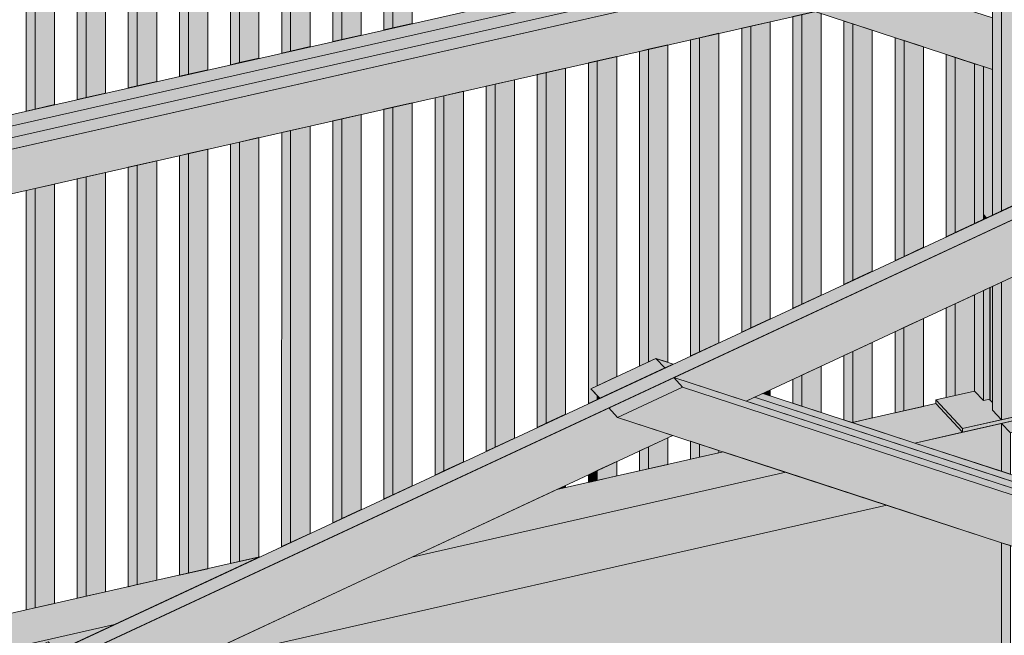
# Model space of a CAD drawing. Header units: millimetres. Extents: x 1567 to 2756, y -116 to 725.
# Tile 391 of 418: x 2409 to 2440, y 659 to 678. Entities that reach past the tile are written whole.
import ezdxf

# ---------------------------------------------------------------- set-up
doc = ezdxf.new("R2010")
doc.units = ezdxf.units.MM
doc.layers.add('Ech.1_75', color=7, linetype='Continuous')

msp = doc.modelspace()

# ---------------------------------------------------------------- hatches: boundary and pattern name
at = {"layer": 'Ech.1_75', "linetype": 'Continuous', "lineweight": 5, "true_color": 0xe0c8b3, "transparency": 33554687}
for points in [[(2441.656, 706.293), (2439.84, 706.665), (2439.84, 672.256), (2441.656, 673.103), (2441.656, 678.094), (2440.021, 679.838), (2440.021, 681.385), (2441.656, 682.021), (2441.656, 690.864), (2440.021, 692.608), (2440.022, 694.001), (2441.474, 694.33), (2441.656, 694.136), (2441.656, 706.293)], [(2439.84, 679.797), (2439.561, 679.734), (2439.56, 672.126), (2439.84, 672.256), (2439.84, 679.797)], [(2439.281, 676.761), (2439.002, 676.852), (2439.002, 671.865), (2439.281, 671.996), (2439.281, 676.761)], [(2439.281, 671.996), (2439.377, 672.04), (2439.281, 672.143), (2439.281, 671.996)], [(2439.84, 665.743), (2441.656, 666.155), (2441.656, 670.88), (2439.84, 670.033), (2439.84, 665.743)], [(2439.281, 669.773), (2439.002, 669.643), (2439.002, 666.637), (2439.281, 666.339), (2439.281, 669.773)], [(2439.281, 666.339), (2439.483, 666.384), (2439.483, 669.867), (2439.281, 669.773), (2439.281, 666.339)], [(2439.84, 670.033), (2439.56, 669.903), (2439.56, 666.041), (2439.84, 665.743), (2439.84, 670.033)]]:
    msp.add_hatch(color=9, dxfattribs=at).paths.add_polyline_path(points)
at = {"layer": 'Ech.1_75', "linetype": 'Continuous', "lineweight": 5, "true_color": 0xeaddd7, "transparency": 33554687}
for points in [[(2409.7, 675.437), (2410.306, 675.575), (2410.306, 686.02), (2410.054, 686.102), (2409.701, 685.937), (2409.7, 675.437)], [(2409.421, 675.374), (2409.7, 675.437), (2409.701, 685.937), (2409.421, 685.807), (2409.421, 675.374)], [(2411.016, 675.736), (2411.295, 675.799), (2411.295, 685.697), (2411.016, 685.788), (2411.016, 675.736)], [(2411.295, 675.799), (2411.9, 675.936), (2411.9, 685.499), (2411.295, 685.697), (2411.295, 675.799)], [(2412.61, 676.097), (2412.889, 676.161), (2412.889, 685.176), (2412.61, 685.267), (2412.61, 676.097)], [(2412.889, 676.161), (2413.494, 676.298), (2413.494, 684.979), (2412.889, 685.176), (2412.889, 676.161)], [(2414.204, 676.459), (2414.483, 676.522), (2414.483, 684.655), (2414.204, 684.747), (2414.204, 676.459)], [(2414.483, 676.522), (2415.089, 676.66), (2415.089, 684.458), (2414.483, 684.655), (2414.483, 676.522)], [(2415.798, 676.821), (2416.077, 676.884), (2416.078, 684.135), (2415.798, 684.226), (2415.798, 676.821)], [(2416.077, 676.884), (2416.683, 677.021), (2416.683, 683.937), (2416.078, 684.135), (2416.077, 676.884)], [(2417.393, 677.182), (2417.672, 677.245), (2417.672, 683.614), (2417.393, 683.705), (2417.393, 677.182)], [(2417.672, 677.245), (2418.277, 677.383), (2418.277, 683.416), (2417.672, 683.614), (2417.672, 677.245)], [(2418.987, 677.544), (2419.266, 677.607), (2419.266, 683.093), (2418.987, 683.184), (2418.987, 677.544)], [(2419.266, 677.607), (2419.871, 677.744), (2419.871, 682.895), (2419.266, 683.093), (2419.266, 677.607)], [(2420.581, 677.905), (2420.86, 677.969), (2420.86, 682.572), (2420.581, 682.663), (2420.581, 677.905)], [(2420.86, 677.969), (2421.466, 678.106), (2421.466, 682.374), (2420.86, 682.572), (2420.86, 677.969)], [(2433.614, 678.385), (2433.335, 678.322), (2433.335, 669.222), (2433.614, 669.352), (2433.614, 678.385)], [(2434.024, 678.478), (2433.614, 678.385), (2433.614, 669.352), (2434.219, 669.634), (2434.22, 678.414), (2434.024, 678.478)], [(2432.625, 678.161), (2432.02, 678.024), (2432.02, 668.608), (2432.625, 668.891), (2432.625, 678.161)], [(2435.208, 678.091), (2434.929, 678.183), (2434.929, 669.965), (2435.208, 670.096), (2435.208, 678.091)], [(2435.814, 677.894), (2435.208, 678.091), (2435.208, 670.096), (2435.814, 670.378), (2435.814, 677.894)], [(2431.031, 677.799), (2430.426, 677.662), (2430.426, 667.864), (2431.031, 668.147), (2431.031, 677.799)], [(2432.02, 678.024), (2431.741, 677.96), (2431.741, 668.478), (2432.02, 668.608), (2432.02, 678.024)], [(2430.426, 677.662), (2430.146, 677.599), (2430.146, 667.734), (2430.426, 667.864), (2430.426, 677.662)], [(2436.803, 677.571), (2436.523, 677.662), (2436.523, 670.709), (2436.803, 670.839), (2436.803, 677.571)], [(2437.408, 677.373), (2436.803, 677.571), (2436.803, 670.839), (2437.408, 671.122), (2437.408, 677.373)], [(2428.831, 677.3), (2428.552, 677.237), (2428.552, 667.419), (2428.831, 667.549), (2428.831, 677.3)], [(2429.437, 677.438), (2428.831, 677.3), (2428.831, 667.549), (2429.062, 667.656), (2429.437, 667.534), (2429.437, 677.438)], [(2438.397, 677.05), (2438.118, 677.141), (2438.118, 671.453), (2438.397, 671.583), (2438.397, 677.05)], [(2427.237, 676.939), (2426.958, 676.875), (2426.958, 666.247), (2427.237, 666.377), (2427.237, 666.494), (2427.034, 666.71), (2427.237, 666.805), (2427.237, 676.939)], [(2427.843, 677.076), (2427.237, 676.939), (2427.237, 666.805), (2427.842, 667.087), (2427.843, 677.076)], [(2439.002, 676.852), (2438.397, 677.05), (2438.397, 671.583), (2439.002, 671.865), (2439.002, 676.852)], [(2425.643, 676.577), (2425.364, 676.514), (2425.364, 665.503), (2425.643, 665.633), (2425.643, 676.577)], [(2426.248, 676.714), (2425.643, 676.577), (2425.643, 665.633), (2426.248, 665.916), (2426.248, 676.714)], [(2424.049, 676.215), (2423.769, 676.152), (2423.769, 664.759), (2424.049, 664.89), (2424.049, 676.215)], [(2424.654, 676.353), (2424.049, 676.215), (2424.049, 664.89), (2424.654, 665.172), (2424.654, 676.353)], [(2423.06, 675.991), (2422.454, 675.854), (2422.454, 664.146), (2423.06, 664.428), (2423.06, 675.991)], [(2421.466, 675.63), (2420.86, 675.492), (2420.86, 663.402), (2421.465, 663.685), (2421.466, 675.63)], [(2422.454, 675.854), (2422.175, 675.791), (2422.175, 664.016), (2422.454, 664.146), (2422.454, 675.854)], [(2420.86, 675.492), (2420.581, 675.429), (2420.581, 663.272), (2420.86, 663.402), (2420.86, 675.492)], [(2419.266, 675.131), (2418.987, 675.067), (2418.987, 662.528), (2419.266, 662.658), (2419.266, 675.131)], [(2419.871, 675.268), (2419.266, 675.131), (2419.266, 662.658), (2419.871, 662.941), (2419.871, 675.268)], [(2417.672, 674.769), (2417.393, 674.706), (2417.392, 661.784), (2417.672, 661.915), (2417.672, 674.769)], [(2418.277, 674.906), (2417.672, 674.769), (2417.672, 661.915), (2418.277, 662.197), (2418.277, 674.906)], [(2416.077, 674.407), (2415.798, 674.344), (2415.798, 661.257), (2416.077, 661.321), (2416.077, 674.407)], [(2416.077, 661.321), (2416.683, 661.458), (2416.683, 674.545), (2416.077, 674.407), (2416.077, 661.321)], [(2415.089, 674.183), (2414.483, 674.046), (2414.483, 660.959), (2415.088, 661.096), (2415.089, 674.183)], [(2412.889, 660.597), (2413.494, 660.735), (2413.494, 673.822), (2412.889, 673.684), (2412.889, 660.597)], [(2414.483, 674.046), (2414.204, 673.982), (2414.204, 660.896), (2414.483, 660.959), (2414.483, 674.046)], [(2411.9, 673.46), (2411.295, 673.323), (2411.295, 660.236), (2411.9, 660.373), (2411.9, 673.46)], [(2412.889, 673.684), (2412.61, 673.621), (2412.61, 660.534), (2412.889, 660.597), (2412.889, 673.684)], [(2411.295, 673.323), (2411.016, 673.259), (2411.015, 660.173), (2411.295, 660.236), (2411.295, 673.323)], [(2409.7, 672.961), (2409.421, 672.898), (2409.421, 659.811), (2409.7, 659.874), (2409.7, 672.961)], [(2410.306, 673.098), (2409.7, 672.961), (2409.7, 659.874), (2410.306, 660.012), (2410.306, 673.098)], [(2438.397, 666.499), (2439.002, 666.637), (2439.002, 669.643), (2438.397, 669.36), (2438.397, 666.499)], [(2438.118, 666.436), (2438.397, 666.499), (2438.397, 669.36), (2438.118, 669.23), (2438.118, 666.436)], [(2436.802, 666.022), (2437.408, 666.159), (2437.408, 668.899), (2436.802, 668.616), (2436.802, 666.022)], [(2436.523, 665.958), (2436.802, 666.022), (2436.802, 668.616), (2436.523, 668.486), (2436.523, 665.958)], [(2435.208, 665.66), (2435.814, 665.797), (2435.814, 668.155), (2435.208, 667.873), (2435.208, 665.66)], [(2435.187, 665.655), (2435.208, 665.66), (2435.208, 667.873), (2434.929, 667.742), (2434.929, 665.74), (2435.187, 665.655)], [(2433.614, 666.169), (2434.219, 665.971), (2434.219, 667.411), (2433.614, 667.129), (2433.614, 666.169)], [(2433.335, 666.26), (2433.614, 666.169), (2433.614, 667.129), (2433.335, 666.999), (2433.335, 666.26)], [(2427.237, 666.377), (2427.313, 666.413), (2427.237, 666.494), (2427.237, 666.377)], [(2432.404, 666.565), (2432.625, 666.492), (2432.625, 666.668), (2432.404, 666.565)], [(2428.831, 664.214), (2429.437, 664.351), (2429.437, 665.18), (2428.831, 664.898), (2428.831, 664.214)], [(2428.552, 664.15), (2428.831, 664.214), (2428.831, 664.898), (2428.552, 664.768), (2428.552, 664.15)], [(2430.146, 664.512), (2430.425, 664.575), (2430.425, 664.982), (2430.146, 665.074), (2430.146, 664.512)], [(2430.425, 664.575), (2431.031, 664.713), (2431.031, 664.785), (2430.425, 664.982), (2430.425, 664.575)], [(2427.237, 663.852), (2427.842, 663.989), (2427.842, 664.436), (2427.237, 664.154), (2427.237, 663.852)], [(2426.958, 663.789), (2427.237, 663.852), (2427.237, 664.154), (2426.958, 664.024), (2426.958, 663.789)], [(2425.977, 663.566), (2426.248, 663.628), (2426.248, 663.693), (2425.977, 663.566)]]:
    msp.add_hatch(color=254, dxfattribs=at).paths.add_polyline_path(points)
at = {"layer": 'Ech.1_75', "linetype": 'Continuous', "lineweight": 5, "true_color": 0xd4c4b3, "transparency": 33554687}
for points in [[(2439.84, 681.19), (2391.225, 670.163), (2392.302, 669.015), (2439.84, 679.797), (2439.84, 681.19)], [(2458.822, 681.111), (2296.334, 605.311), (2296.614, 605.013), (2459.101, 680.814), (2458.822, 681.111)], [(2429.62, 667.061), (2431.883, 666.321), (2459.101, 679.019), (2459.101, 680.814), (2429.62, 667.061)], [(2429.177, 679.855), (2391.407, 671.288), (2391.407, 670.927), (2429.829, 679.642), (2429.177, 679.855)], [(2429.829, 679.642), (2391.407, 670.927), (2391.407, 670.566), (2430.482, 679.429), (2429.829, 679.642)], [(2391.407, 670.205), (2431.134, 679.216), (2430.482, 679.429), (2391.407, 670.566), (2391.407, 670.205)], [(2429.595, 665.254), (2427.871, 665.817), (2427.592, 666.115), (2410.668, 658.22), (2410.947, 657.922), (2410.947, 656.555), (2429.595, 665.254)]]:
    msp.add_hatch(color=9, dxfattribs=at).paths.add_polyline_path(points)
at = {"layer": 'Ech.1_75', "linetype": 'Continuous', "lineweight": 5, "true_color": 0xe0d9d1, "transparency": 33554687}
for points in [[(2436.93, 679.137), (2434.024, 678.478), (2439.561, 676.67), (2439.561, 678.278), (2436.93, 679.137)], [(2427.313, 666.413), (2429.341, 667.359), (2429.062, 667.656), (2427.034, 666.71), (2427.313, 666.413)], [(2429.602, 667.48), (2429.062, 667.656), (2429.341, 667.359), (2429.602, 667.48)], [(2429.62, 667.061), (2427.592, 666.115), (2427.871, 665.817), (2429.899, 666.763), (2429.62, 667.061)], [(2429.899, 666.763), (2453.581, 659.026), (2453.301, 659.324), (2429.62, 667.061), (2429.899, 666.763)], [(2450.675, 658.367), (2453.581, 659.026), (2429.899, 666.763), (2427.871, 665.817), (2450.675, 658.367)], [(2453.301, 659.324), (2453.675, 659.409), (2432.144, 666.443), (2431.883, 666.321), (2453.301, 659.324)], [(2452.743, 659.92), (2432.404, 666.565), (2432.144, 666.443), (2453.022, 659.622), (2452.743, 659.92)]]:
    msp.add_hatch(color=254, dxfattribs=at).paths.add_polyline_path(points)
at = {"layer": 'Ech.1_75', "linetype": 'Continuous', "lineweight": 5, "true_color": 0xf7d1b3, "transparency": 33554687}
msp.add_hatch(color=254, dxfattribs=at).paths.add_polyline_path([(2439.561, 676.67), (2439.281, 676.761), (2439.281, 672.143), (2439.377, 672.04), (2439.56, 672.126), (2439.561, 676.67)])
at = {"layer": 'Ech.1_75', "linetype": 'Continuous', "lineweight": 5, "true_color": 0xb3d6f7, "transparency": 33554687}
for points in [[(2439.488, 669.869), (2439.483, 669.867), (2439.483, 666.366), (2439.483, 666.364), (2439.483, 666.362), (2439.484, 666.36), (2439.485, 666.358), (2439.486, 666.355), (2439.488, 666.353), (2439.488, 669.869)], [(2439.56, 669.903), (2439.488, 669.869), (2439.488, 666.353), (2439.56, 666.276), (2439.56, 669.903)], [(2439.483, 666.384), (2439.281, 666.339), (2439.002, 666.637), (2437.791, 666.362), (2438.629, 665.469), (2439.84, 665.743), (2439.56, 666.041), (2439.56, 666.276), (2439.488, 666.353), (2439.486, 666.355), (2439.485, 666.358), (2439.484, 666.36), (2439.483, 666.362), (2439.483, 666.364), (2439.483, 666.366), (2439.483, 666.384)], [(2442.867, 666.43), (2438.629, 665.469), (2438.629, 665.352), (2442.867, 666.314), (2442.867, 666.43)], [(2437.791, 666.246), (2438.629, 665.352), (2438.629, 665.469), (2437.791, 666.362), (2437.791, 666.246)]]:
    msp.add_hatch(color=254, dxfattribs=at).paths.add_polyline_path(points)
at = {"layer": 'Ech.1_75', "linetype": 'Continuous', "lineweight": 5, "true_color": 0xf3f3f3, "transparency": 33554687}
for points in [[(2437.791, 666.246), (2435.187, 665.655), (2437.145, 665.016), (2438.629, 665.352), (2437.791, 666.246)], [(2440.119, 665.329), (2441.935, 665.741), (2441.656, 666.039), (2439.84, 665.627), (2440.119, 665.329)], [(2439.84, 665.627), (2437.145, 665.016), (2439.84, 664.135), (2439.84, 665.627)], [(2439.84, 664.135), (2440.119, 664.044), (2440.119, 665.329), (2439.84, 665.627), (2439.84, 664.135)], [(2421.456, 661.457), (2433.119, 664.103), (2431.161, 664.742), (2425.977, 663.566), (2421.456, 661.457)], [(2433.119, 664.103), (2421.456, 661.457), (2414.191, 658.068), (2436.264, 663.075), (2433.119, 664.103)], [(2439.839, 656.993), (2440.119, 657.056), (2440.119, 661.816), (2439.84, 661.907), (2439.839, 656.993)], [(2403.255, 657.329), (2412.182, 659.354), (2416.702, 661.462), (2402.417, 658.222), (2403.255, 657.329)], [(2404.6, 655.893), (2404.917, 655.965), (2408.294, 657.54), (2408.294, 657.968), (2410.11, 658.815), (2410.389, 658.517), (2412.182, 659.354), (2403.255, 657.329), (2404.6, 655.893)]]:
    msp.add_hatch(color=7, dxfattribs=at).paths.add_polyline_path(points)
at = {"layer": 'Ech.1_75', "linetype": 'Continuous', "lineweight": 5, "true_color": 0xfdfdfd, "transparency": 33554687}
msp.add_hatch(color=7, dxfattribs=at).paths.add_polyline_path([(2410.947, 650.44), (2439.839, 656.993), (2439.84, 661.907), (2436.264, 663.075), (2414.191, 658.068), (2410.947, 656.555), (2410.947, 650.44)])

# ---------------------------------------------------------------- linework, layer by layer
at = {"layer": 'Ech.1_75', "color": 7, "linetype": 'Continuous', "lineweight": 5}
for points in [[(2441.656, 706.293), (2439.84, 706.665), (2439.84, 672.256), (2441.656, 673.103), (2441.656, 678.094), (2440.021, 679.838), (2440.021, 681.385), (2441.656, 682.021), (2441.656, 690.864), (2440.021, 692.608), (2440.022, 694.001), (2441.474, 694.33), (2441.656, 694.136), (2441.656, 706.293)], [(2409.7, 675.437), (2410.306, 675.575), (2410.306, 686.02), (2410.054, 686.102), (2409.701, 685.937), (2409.7, 675.437)], [(2409.421, 675.374), (2409.7, 675.437), (2409.701, 685.937), (2409.421, 685.807), (2409.421, 675.374)], [(2411.016, 675.736), (2411.295, 675.799), (2411.295, 685.697), (2411.016, 685.788), (2411.016, 675.736)], [(2411.295, 675.799), (2411.9, 675.936), (2411.9, 685.499), (2411.295, 685.697), (2411.295, 675.799)], [(2412.61, 676.097), (2412.889, 676.161), (2412.889, 685.176), (2412.61, 685.267), (2412.61, 676.097)], [(2412.889, 676.161), (2413.494, 676.298), (2413.494, 684.979), (2412.889, 685.176), (2412.889, 676.161)], [(2414.204, 676.459), (2414.483, 676.522), (2414.483, 684.655), (2414.204, 684.747), (2414.204, 676.459)], [(2414.483, 676.522), (2415.089, 676.66), (2415.089, 684.458), (2414.483, 684.655), (2414.483, 676.522)], [(2415.798, 676.821), (2416.077, 676.884), (2416.078, 684.135), (2415.798, 684.226), (2415.798, 676.821)], [(2416.077, 676.884), (2416.683, 677.021), (2416.683, 683.937), (2416.078, 684.135), (2416.077, 676.884)], [(2417.393, 677.182), (2417.672, 677.245), (2417.672, 683.614), (2417.393, 683.705), (2417.393, 677.182)], [(2417.672, 677.245), (2418.277, 677.383), (2418.277, 683.416), (2417.672, 683.614), (2417.672, 677.245)], [(2418.987, 677.544), (2419.266, 677.607), (2419.266, 683.093), (2418.987, 683.184), (2418.987, 677.544)], [(2419.266, 677.607), (2419.871, 677.744), (2419.871, 682.895), (2419.266, 683.093), (2419.266, 677.607)], [(2420.581, 677.905), (2420.86, 677.969), (2420.86, 682.572), (2420.581, 682.663), (2420.581, 677.905)], [(2420.86, 677.969), (2421.466, 678.106), (2421.466, 682.374), (2420.86, 682.572), (2420.86, 677.969)], [(2439.84, 681.19), (2391.225, 670.163), (2392.302, 669.015), (2439.84, 679.797), (2439.84, 681.19)], [(2458.822, 681.111), (2296.334, 605.311), (2296.614, 605.013), (2459.101, 680.814), (2458.822, 681.111)], [(2429.62, 667.061), (2431.883, 666.321), (2459.101, 679.019), (2459.101, 680.814), (2429.62, 667.061)], [(2429.177, 679.855), (2391.407, 671.288), (2391.407, 670.927), (2429.829, 679.642), (2429.177, 679.855)], [(2429.829, 679.642), (2391.407, 670.927), (2391.407, 670.566), (2430.482, 679.429), (2429.829, 679.642)], [(2439.84, 679.797), (2439.561, 679.734), (2439.56, 672.126), (2439.84, 672.256), (2439.84, 679.797)], [(2391.407, 670.205), (2431.134, 679.216), (2430.482, 679.429), (2391.407, 670.566), (2391.407, 670.205)], [(2436.93, 679.137), (2434.024, 678.478), (2439.561, 676.67), (2439.561, 678.278), (2436.93, 679.137)], [(2433.614, 678.385), (2433.335, 678.322), (2433.335, 669.222), (2433.614, 669.352), (2433.614, 678.385)], [(2434.024, 678.478), (2433.614, 678.385), (2433.614, 669.352), (2434.219, 669.634), (2434.22, 678.414), (2434.024, 678.478)], [(2432.625, 678.161), (2432.02, 678.024), (2432.02, 668.608), (2432.625, 668.891), (2432.625, 678.161)], [(2435.208, 678.091), (2434.929, 678.183), (2434.929, 669.965), (2435.208, 670.096), (2435.208, 678.091)], [(2435.814, 677.894), (2435.208, 678.091), (2435.208, 670.096), (2435.814, 670.378), (2435.814, 677.894)], [(2431.031, 677.799), (2430.426, 677.662), (2430.426, 667.864), (2431.031, 668.147), (2431.031, 677.799)], [(2432.02, 678.024), (2431.741, 677.96), (2431.741, 668.478), (2432.02, 668.608), (2432.02, 678.024)], [(2430.426, 677.662), (2430.146, 677.599), (2430.146, 667.734), (2430.426, 667.864), (2430.426, 677.662)], [(2436.803, 677.571), (2436.523, 677.662), (2436.523, 670.709), (2436.803, 670.839), (2436.803, 677.571)], [(2437.408, 677.373), (2436.803, 677.571), (2436.803, 670.839), (2437.408, 671.122), (2437.408, 677.373)], [(2428.831, 677.3), (2428.552, 677.237), (2428.552, 667.419), (2428.831, 667.549), (2428.831, 677.3)], [(2429.437, 677.438), (2428.831, 677.3), (2428.831, 667.549), (2429.062, 667.656), (2429.437, 667.534), (2429.437, 677.438)], [(2438.397, 677.05), (2438.118, 677.141), (2438.118, 671.453), (2438.397, 671.583), (2438.397, 677.05)], [(2427.237, 676.939), (2426.958, 676.875), (2426.958, 666.247), (2427.237, 666.377), (2427.237, 666.494), (2427.034, 666.71), (2427.237, 666.805), (2427.237, 676.939)], [(2427.843, 677.076), (2427.237, 676.939), (2427.237, 666.805), (2427.842, 667.087), (2427.843, 677.076)], [(2439.002, 676.852), (2438.397, 677.05), (2438.397, 671.583), (2439.002, 671.865), (2439.002, 676.852)], [(2439.281, 676.761), (2439.002, 676.852), (2439.002, 671.865), (2439.281, 671.996), (2439.281, 676.761)], [(2425.643, 676.577), (2425.364, 676.514), (2425.364, 665.503), (2425.643, 665.633), (2425.643, 676.577)], [(2426.248, 676.714), (2425.643, 676.577), (2425.643, 665.633), (2426.248, 665.916), (2426.248, 676.714)], [(2439.561, 676.67), (2439.281, 676.761), (2439.281, 672.143), (2439.377, 672.04), (2439.56, 672.126), (2439.561, 676.67)], [(2424.049, 676.215), (2423.769, 676.152), (2423.769, 664.759), (2424.049, 664.89), (2424.049, 676.215)], [(2424.654, 676.353), (2424.049, 676.215), (2424.049, 664.89), (2424.654, 665.172), (2424.654, 676.353)], [(2423.06, 675.991), (2422.454, 675.854), (2422.454, 664.146), (2423.06, 664.428), (2423.06, 675.991)], [(2421.466, 675.63), (2420.86, 675.492), (2420.86, 663.402), (2421.465, 663.685), (2421.466, 675.63)], [(2422.454, 675.854), (2422.175, 675.791), (2422.175, 664.016), (2422.454, 664.146), (2422.454, 675.854)], [(2420.86, 675.492), (2420.581, 675.429), (2420.581, 663.272), (2420.86, 663.402), (2420.86, 675.492)], [(2419.266, 675.131), (2418.987, 675.067), (2418.987, 662.528), (2419.266, 662.658), (2419.266, 675.131)], [(2419.871, 675.268), (2419.266, 675.131), (2419.266, 662.658), (2419.871, 662.941), (2419.871, 675.268)], [(2417.672, 674.769), (2417.393, 674.706), (2417.392, 661.784), (2417.672, 661.915), (2417.672, 674.769)], [(2418.277, 674.906), (2417.672, 674.769), (2417.672, 661.915), (2418.277, 662.197), (2418.277, 674.906)], [(2416.077, 674.407), (2415.798, 674.344), (2415.798, 661.257), (2416.077, 661.321), (2416.077, 674.407)], [(2416.077, 661.321), (2416.683, 661.458), (2416.683, 674.545), (2416.077, 674.407), (2416.077, 661.321)], [(2415.089, 674.183), (2414.483, 674.046), (2414.483, 660.959), (2415.088, 661.096), (2415.089, 674.183)], [(2412.889, 660.597), (2413.494, 660.735), (2413.494, 673.822), (2412.889, 673.684), (2412.889, 660.597)], [(2414.483, 674.046), (2414.204, 673.982), (2414.204, 660.896), (2414.483, 660.959), (2414.483, 674.046)], [(2411.9, 673.46), (2411.295, 673.323), (2411.295, 660.236), (2411.9, 660.373), (2411.9, 673.46)], [(2412.889, 673.684), (2412.61, 673.621), (2412.61, 660.534), (2412.889, 660.597), (2412.889, 673.684)], [(2411.295, 673.323), (2411.016, 673.259), (2411.015, 660.173), (2411.295, 660.236), (2411.295, 673.323)], [(2409.7, 672.961), (2409.421, 672.898), (2409.421, 659.811), (2409.7, 659.874), (2409.7, 672.961)], [(2410.306, 673.098), (2409.7, 672.961), (2409.7, 659.874), (2410.306, 660.012), (2410.306, 673.098)], [(2439.281, 671.996), (2439.377, 672.04), (2439.281, 672.143), (2439.281, 671.996)], [(2439.84, 665.743), (2441.656, 666.155), (2441.656, 670.88), (2439.84, 670.033), (2439.84, 665.743)], [(2439.281, 669.773), (2439.002, 669.643), (2439.002, 666.637), (2439.281, 666.339), (2439.281, 669.773)], [(2439.281, 666.339), (2439.483, 666.384), (2439.483, 669.867), (2439.281, 669.773), (2439.281, 666.339)], [(2439.488, 669.869), (2439.483, 669.867), (2439.483, 666.366), (2439.483, 666.364), (2439.483, 666.362), (2439.484, 666.36), (2439.485, 666.358), (2439.486, 666.355), (2439.488, 666.353), (2439.488, 669.869)], [(2439.56, 669.903), (2439.488, 669.869), (2439.488, 666.353), (2439.56, 666.276), (2439.56, 669.903)], [(2439.84, 670.033), (2439.56, 669.903), (2439.56, 666.041), (2439.84, 665.743), (2439.84, 670.033)], [(2438.397, 666.499), (2439.002, 666.637), (2439.002, 669.643), (2438.397, 669.36), (2438.397, 666.499)], [(2438.118, 666.436), (2438.397, 666.499), (2438.397, 669.36), (2438.118, 669.23), (2438.118, 666.436)], [(2436.802, 666.022), (2437.408, 666.159), (2437.408, 668.899), (2436.802, 668.616), (2436.802, 666.022)], [(2436.523, 665.958), (2436.802, 666.022), (2436.802, 668.616), (2436.523, 668.486), (2436.523, 665.958)], [(2435.208, 665.66), (2435.814, 665.797), (2435.814, 668.155), (2435.208, 667.873), (2435.208, 665.66)], [(2427.313, 666.413), (2429.341, 667.359), (2429.062, 667.656), (2427.034, 666.71), (2427.313, 666.413)], [(2429.602, 667.48), (2429.062, 667.656), (2429.341, 667.359), (2429.602, 667.48)], [(2435.187, 665.655), (2435.208, 665.66), (2435.208, 667.873), (2434.929, 667.742), (2434.929, 665.74), (2435.187, 665.655)], [(2433.614, 666.169), (2434.219, 665.971), (2434.219, 667.411), (2433.614, 667.129), (2433.614, 666.169)], [(2429.62, 667.061), (2427.592, 666.115), (2427.871, 665.817), (2429.899, 666.763), (2429.62, 667.061)], [(2429.899, 666.763), (2453.581, 659.026), (2453.301, 659.324), (2429.62, 667.061), (2429.899, 666.763)], [(2433.335, 666.26), (2433.614, 666.169), (2433.614, 667.129), (2433.335, 666.999), (2433.335, 666.26)], [(2450.675, 658.367), (2453.581, 659.026), (2429.899, 666.763), (2427.871, 665.817), (2450.675, 658.367)], [(2427.237, 666.377), (2427.313, 666.413), (2427.237, 666.494), (2427.237, 666.377)], [(2453.301, 659.324), (2453.675, 659.409), (2432.144, 666.443), (2431.883, 666.321), (2453.301, 659.324)], [(2452.743, 659.92), (2432.404, 666.565), (2432.144, 666.443), (2453.022, 659.622), (2452.743, 659.92)], [(2432.404, 666.565), (2432.625, 666.492), (2432.625, 666.668), (2432.404, 666.565)], [(2439.483, 666.384), (2439.281, 666.339), (2439.002, 666.637), (2437.791, 666.362), (2438.629, 665.469), (2439.84, 665.743), (2439.56, 666.041), (2439.56, 666.276), (2439.488, 666.353), (2439.486, 666.355), (2439.485, 666.358), (2439.484, 666.36), (2439.483, 666.362), (2439.483, 666.364), (2439.483, 666.366), (2439.483, 666.384)], [(2442.867, 666.43), (2438.629, 665.469), (2438.629, 665.352), (2442.867, 666.314), (2442.867, 666.43)], [(2429.595, 665.254), (2427.871, 665.817), (2427.592, 666.115), (2410.668, 658.22), (2410.947, 657.922), (2410.947, 656.555), (2429.595, 665.254)], [(2437.791, 666.246), (2435.187, 665.655), (2437.145, 665.016), (2438.629, 665.352), (2437.791, 666.246)], [(2437.791, 666.246), (2438.629, 665.352), (2438.629, 665.469), (2437.791, 666.362), (2437.791, 666.246)], [(2440.119, 665.329), (2441.935, 665.741), (2441.656, 666.039), (2439.84, 665.627), (2440.119, 665.329)], [(2439.84, 665.627), (2437.145, 665.016), (2439.84, 664.135), (2439.84, 665.627)], [(2439.84, 664.135), (2440.119, 664.044), (2440.119, 665.329), (2439.84, 665.627), (2439.84, 664.135)], [(2428.831, 664.214), (2429.437, 664.351), (2429.437, 665.18), (2428.831, 664.898), (2428.831, 664.214)], [(2428.552, 664.15), (2428.831, 664.214), (2428.831, 664.898), (2428.552, 664.768), (2428.552, 664.15)], [(2430.146, 664.512), (2430.425, 664.575), (2430.425, 664.982), (2430.146, 665.074), (2430.146, 664.512)], [(2430.425, 664.575), (2431.031, 664.713), (2431.031, 664.785), (2430.425, 664.982), (2430.425, 664.575)], [(2421.456, 661.457), (2433.119, 664.103), (2431.161, 664.742), (2425.977, 663.566), (2421.456, 661.457)], [(2427.237, 663.852), (2427.842, 663.989), (2427.842, 664.436), (2427.237, 664.154), (2427.237, 663.852)], [(2433.119, 664.103), (2421.456, 661.457), (2414.191, 658.068), (2436.264, 663.075), (2433.119, 664.103)], [(2426.958, 663.789), (2427.237, 663.852), (2427.237, 664.154), (2426.958, 664.024), (2426.958, 663.789)], [(2425.977, 663.566), (2426.248, 663.628), (2426.248, 663.693), (2425.977, 663.566)], [(2410.947, 650.44), (2439.839, 656.993), (2439.84, 661.907), (2436.264, 663.075), (2414.191, 658.068), (2410.947, 656.555), (2410.947, 650.44)], [(2439.839, 656.993), (2440.119, 657.056), (2440.119, 661.816), (2439.84, 661.907), (2439.839, 656.993)], [(2403.255, 657.329), (2412.182, 659.354), (2416.702, 661.462), (2402.417, 658.222), (2403.255, 657.329)], [(2404.6, 655.893), (2404.917, 655.965), (2408.294, 657.54), (2408.294, 657.968), (2410.11, 658.815), (2410.389, 658.517), (2412.182, 659.354), (2403.255, 657.329), (2404.6, 655.893)]]:
    msp.add_lwpolyline(points, close=True, dxfattribs=at)

doc.saveas('drawing.dxf')
